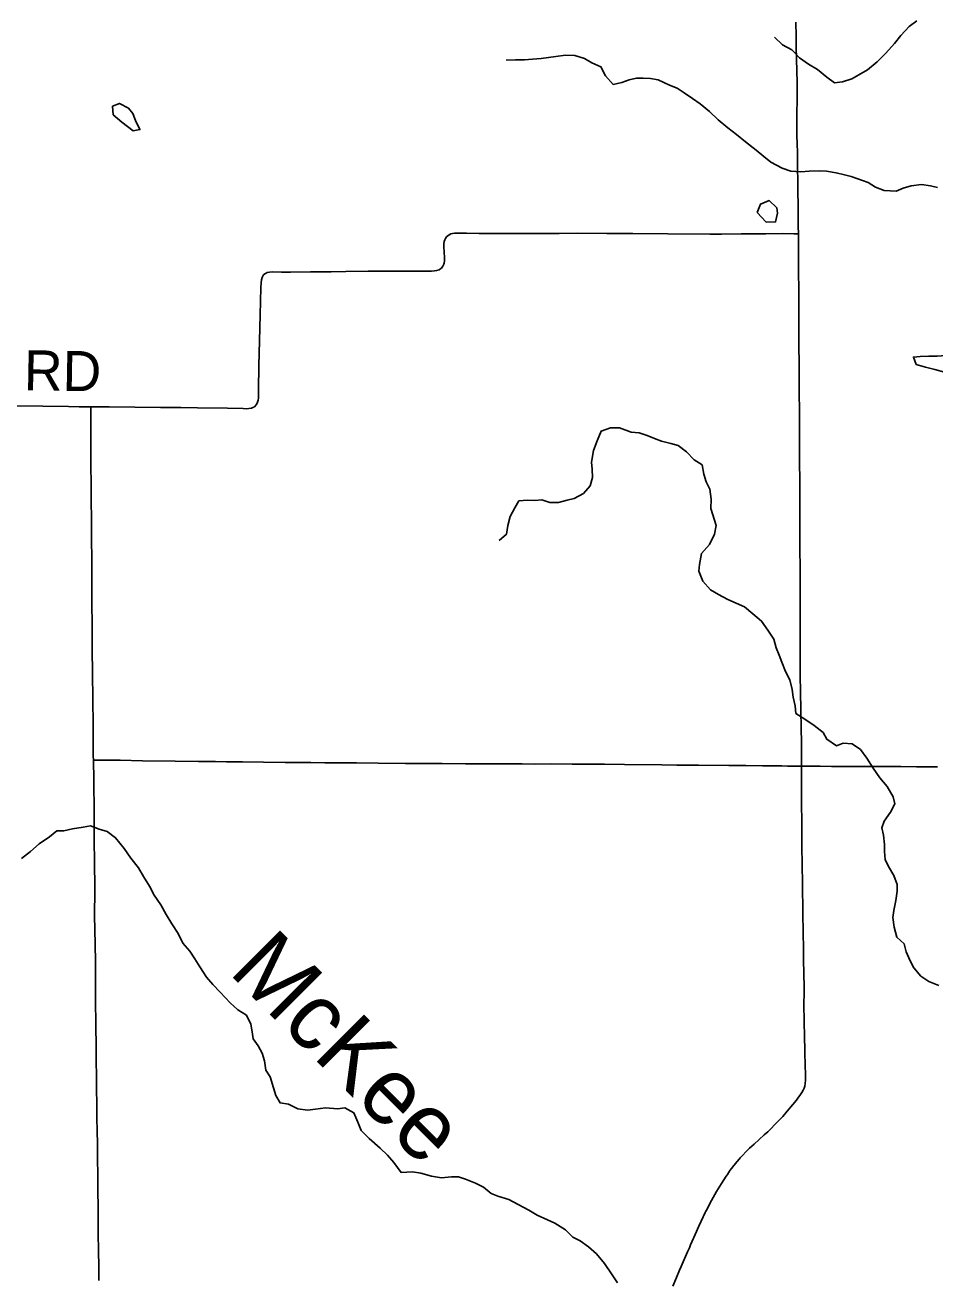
# Model space of a CAD drawing. Extents: x -87 to 2145, y -2128 to 440.
# Drawn here: x 120.1 to 154.2, y -1010.07 to -963.04 of the extents above; entities that cross this region are included whole.
import ezdxf

# ---------------------------------------------------------------- set-up
doc = ezdxf.new("R2010")
doc.units = 0
for name, color, linetype in [('GM_X_County_Road', 7, 'Continuous'), ('GM_X_County_Road_Text', 7, 'Continuous'), ('GM_X_Minor_Lake', 7, 'Continuous'), ('GM_X_Minor_River', 7, 'Continuous'), ('GM_X_Minor_River_Text', 7, 'Continuous'), ('GM_X_Township_Road', 7, 'Continuous')]:
    doc.layers.add(name, color=color, linetype=linetype)

msp = doc.modelspace()

# ---------------------------------------------------------------- linework, layer by layer
at = {"layer": 'GM_X_County_Road'}
for points in [[(109.339, -977.198), (109.708, -977.2), (109.877, -977.2), (110.813, -977.21), (111.666, -977.215), (113.454, -977.234), (114.193, -977.244), (115.784, -977.265), (116.276, -977.272), (116.769, -977.279), (117.376, -977.281), (118.294, -977.298), (119.574, -977.312), (120.772, -977.326), (121.724, -977.332), (122.133, -977.34), (122.372, -977.343), (122.563, -977.346)], [(122.661, -990.59), (122.658, -990.423), (122.651, -989.865), (122.649, -989.274), (122.629, -987.323), (122.619, -986.437), (122.611, -985.813), (122.607, -984.419), (122.602, -983.369), (122.586, -981.991), (122.574, -980.416), (122.567, -979.367), (122.565, -978.776), (122.56, -978.153), (122.563, -977.346)], [(122.868, -1010.088), (122.867, -1009.613), (122.854, -1008.941), (122.844, -1008.367), (122.844, -1007.645), (122.827, -1006.431), (122.815, -1005.233), (122.813, -1004.922), (122.802, -1004.529), (122.787, -1003.955), (122.787, -1003.659), (122.779, -1002.741), (122.767, -1001.56), (122.748, -1000.297), (122.744, -999.804), (122.742, -999.312), (122.736, -998.148), (122.727, -997.492), (122.709, -996.409), (122.708, -996.261), (122.708, -996.146), (122.708, -996.097), (122.712, -995.786), (122.714, -995.426), (122.703, -994.36), (122.695, -993.638), (122.687, -992.571), (122.673, -991.325), (122.661, -990.59)]]:
    msp.add_lwpolyline(points, dxfattribs=at)
at = {"layer": 'GM_X_Minor_Lake'}
msp.add_line((147.542, -970.058), (147.876, -970.428), dxfattribs=at)
for points in [[(123.972, -966.148), (123.635, -965.97), (123.381, -966.076), (123.405, -966.398), (123.73, -966.677)], [(123.73, -966.677), (124.155, -966.998), (124.407, -966.953), (124.244, -966.607), (124.139, -966.353), (123.972, -966.148)], [(148.279, -969.882), (147.983, -969.614), (147.659, -969.748), (147.542, -970.058)], [(147.876, -970.428), (148.227, -970.415), (148.294, -970.084), (148.279, -969.882)], [(155.114, -975.379), (154.278, -975.448), (153.967, -975.441), (153.645, -975.455), (153.394, -975.48), (153.499, -975.754), (153.848, -975.862), (154.198, -975.95), (154.557, -976.048), (154.816, -976.144), (155.155, -976.282), (155.463, -976.43)]]:
    msp.add_lwpolyline(points, dxfattribs=at)
at = {"layer": 'GM_X_Minor_River'}
for points in [[(153.517, -962.879), (153.231, -963.085), (152.923, -963.421), (152.686, -963.728), (152.357, -964.084), (152.039, -964.41), (151.671, -964.714), (151.345, -964.899), (151.091, -965.055), (150.737, -965.168), (150.435, -965.202), (150.149, -964.985), (149.803, -964.695), (149.456, -964.497), (149.129, -964.258), (148.834, -963.97), (148.486, -963.781), (148.191, -963.483)], [(154.29, -969.122), (154.03, -969.066), (153.7, -969.018), (153.307, -969.061), (153.004, -969.145), (152.741, -969.26), (152.299, -969.241), (151.97, -969.113), (151.693, -968.936), (151.065, -968.711), (150.805, -968.645), (150.495, -968.578), (150.135, -968.51), (149.884, -968.505), (149.482, -968.517), (149.171, -968.531), (148.799, -968.513), (148.48, -968.395), (148.053, -968.175), (147.787, -967.957), (147.5, -967.72), (147.095, -967.409), (146.759, -967.14), (146.443, -966.892), (146.078, -966.582), (145.753, -966.273), (145.407, -965.983), (145.12, -965.786), (144.803, -965.578), (144.536, -965.401), (144.257, -965.284), (143.829, -965.084), (143.539, -965.037), (143.268, -965.022), (143.017, -965.026), (142.745, -965.091), (142.461, -965.186), (142.139, -965.26), (141.854, -964.942), (141.68, -964.595), (141.342, -964.447), (141.064, -964.29), (140.705, -964.172), (140.354, -964.165), (139.991, -964.217), (139.719, -964.252), (139.447, -964.287), (139.115, -964.32), (138.824, -964.334), (138.482, -964.337), (138.13, -964.35)], [(154.347, -999.033), (153.969, -998.884), (153.671, -998.686), (153.407, -998.378), (153.272, -998.113), (153.118, -997.778), (153.044, -997.474), (152.778, -997.227), (152.676, -996.852), (152.623, -996.488), (152.658, -996.227), (152.736, -995.856), (152.784, -995.504), (152.779, -995.252), (152.656, -994.907), (152.462, -994.571), (152.337, -994.316), (152.313, -994.013), (152.309, -993.751), (152.266, -993.398), (152.211, -993.125), (152.297, -992.875), (152.535, -992.537), (152.692, -992.228), (152.637, -991.965), (152.404, -991.578), (152.13, -991.249), (151.886, -990.892), (151.643, -990.514), (151.409, -990.187), (151.092, -989.978), (150.761, -989.951), (150.508, -990.057), (150.152, -989.808), (150.006, -989.553), (149.67, -989.294), (149.324, -989.055), (148.987, -988.836), (148.963, -988.554), (148.889, -988.23), (148.855, -987.947), (148.762, -987.582), (148.598, -987.267), (148.464, -986.921), (148.359, -986.657), (148.255, -986.383), (148.161, -986.059), (147.937, -985.711), (147.703, -985.374), (147.378, -985.105), (147.062, -984.837), (146.753, -984.699), (146.435, -984.562), (146.087, -984.383), (145.79, -984.206), (145.505, -983.877), (145.352, -983.501), (145.378, -983.25), (145.446, -982.848), (145.755, -982.502), (145.944, -982.113), (146.001, -981.792), (145.803, -981.153), (145.811, -980.801), (145.768, -980.437), (145.623, -980.152), (145.539, -979.868), (145.476, -979.525), (145.179, -979.327), (144.894, -979.029), (144.577, -978.79), (144.297, -978.724), (143.958, -978.636), (143.689, -978.53), (143.41, -978.423), (143.111, -978.326), (142.81, -978.3), (142.382, -978.13), (142.04, -978.133), (141.686, -978.256), (141.538, -978.616), (141.4, -978.986), (141.33, -979.417)], [(141.33, -979.417), (141.355, -979.68), (141.368, -979.992), (141.281, -980.313), (141.024, -980.6), (140.679, -980.784), (140.417, -980.849), (140.093, -980.933), (139.762, -980.926), (139.473, -980.829), (139.201, -980.854), (138.93, -980.848), (138.608, -980.871), (138.452, -981.13), (138.275, -981.459), (138.197, -981.8), (138.14, -982.121), (137.874, -982.357)], [(129.411, -1002.869), (129.289, -1002.464), (129.123, -1002.209), (129.08, -1001.855), (128.986, -1001.571), (128.841, -1001.296), (128.646, -1001.03), (128.611, -1000.768), (128.557, -1000.484), (128.403, -1000.149), (128.076, -999.951), (127.79, -999.683), (127.417, -999.282), (127.142, -999.004), (126.896, -998.727), (126.653, -998.339), (126.469, -998.043), (126.274, -997.747), (126.009, -997.449), (125.836, -997.093), (125.602, -996.726), (125.389, -996.379), (125.186, -996.012), (124.942, -995.654), (124.768, -995.308), (124.535, -994.951), (124.351, -994.625), (124.067, -994.266), (123.814, -993.898), (123.491, -993.498), (123.184, -993.27), (122.875, -993.173), (122.556, -993.056), (122.284, -993.1), (121.881, -993.163), (121.548, -993.236), (121.297, -993.241), (121.011, -993.467), (120.634, -993.721), (120.306, -994.016), (119.969, -994.281)], [(142.303, -1010.181), (142.079, -1009.844), (141.816, -1009.456), (141.512, -1009.097), (141.217, -1008.829), (140.9, -1008.611), (140.632, -1008.474), (140.356, -1008.196), (139.96, -1007.946), (139.681, -1007.82), (139.293, -1007.65), (138.986, -1007.452), (138.579, -1007.242), (138.231, -1007.054), (137.822, -1006.934), (137.563, -1006.828), (137.286, -1006.601), (136.978, -1006.443), (136.61, -1006.294), (136.341, -1006.208), (136.08, -1006.203), (135.707, -1006.245), (135.327, -1006.187), (134.927, -1006.068), (134.617, -1006.021), (134.195, -1006.042), (133.921, -1005.674), (133.686, -1005.397), (133.411, -1005.129), (132.996, -1004.768), (132.691, -1004.469), (132.567, -1004.165), (132.424, -1003.809), (132.086, -1003.621), (131.825, -1003.655), (131.363, -1003.626), (130.98, -1003.678), (130.688, -1003.712), (130.328, -1003.654), (129.98, -1003.486), (129.66, -1003.439), (129.495, -1003.163), (129.411, -1002.869)]]:
    msp.add_lwpolyline(points, dxfattribs=at)
at = {"layer": 'GM_X_Township_Road'}
for points in [[(149.082, -970.856), (149.077, -970.571), (149.068, -969.703), (149.063, -969.359), (149.059, -969.064), (149.047, -968.211), (149.043, -967.768), (149.038, -967.539), (149.03, -967.13), (149.028, -967.015), (149.027, -966.49), (149.032, -965.686), (149.031, -965.145), (149.025, -964.785), (149.014, -964.276), (149.005, -963.883), (148.997, -963.457), (148.99, -962.933)], [(122.563, -977.346), (123.252, -977.351), (125.171, -977.37), (125.941, -977.375), (126.565, -977.378), (127.692, -977.401), (128.271, -977.412), (128.403, -977.416), (128.484, -977.412), (128.581, -977.395), (128.642, -977.371), (128.698, -977.341), (128.767, -977.272), (128.791, -977.23), (128.817, -977.17), (128.835, -977.09), (128.847, -977.021), (128.849, -976.704), (128.858, -975.794), (128.887, -974.876), (128.913, -973.892), (128.926, -973.4), (128.937, -972.875), (128.945, -972.694), (128.962, -972.58), (128.986, -972.502), (129.015, -972.443), (129.043, -972.404), (129.09, -972.359), (129.132, -972.335), (129.177, -972.316), (129.257, -972.299), (129.364, -972.29), (129.717, -972.297), (130.045, -972.298), (130.803, -972.29), (131.57, -972.282), (132.128, -972.275), (132.964, -972.265), (133.718, -972.257), (134.325, -972.257), (134.833, -972.255), (135.327, -972.257), (135.442, -972.25), (135.522, -972.237), (135.615, -972.206), (135.684, -972.163), (135.707, -972.142), (135.757, -972.078), (135.79, -972.003), (135.803, -971.956), (135.814, -971.874), (135.817, -971.742), (135.795, -971.349), (135.797, -971.234), (135.809, -971.153), (135.828, -971.09), (135.857, -971.031), (135.894, -970.978), (135.94, -970.931), (135.994, -970.894), (136.053, -970.867), (136.116, -970.85), (136.198, -970.839), (136.313, -970.836), (136.639, -970.84), (137.117, -970.846), (137.986, -970.851), (138.871, -970.854), (139.643, -970.848), (139.97, -970.845), (140.118, -970.844), (140.806, -970.84), (141.905, -970.849), (142.873, -970.851), (144.185, -970.855), (145.759, -970.87), (146.202, -970.869), (146.94, -970.861), (147.858, -970.859), (148.498, -970.854), (148.908, -970.856), (149.082, -970.856)], [(149.205, -990.814), (149.205, -990.776), (149.198, -990.301), (149.196, -989.94), (149.189, -989.383), (149.172, -988.727), (149.162, -987.991), (149.155, -987.45), (149.152, -987.073), (149.15, -986.121), (149.149, -984.76), (149.145, -984.121), (149.145, -983.546), (149.14, -982.513), (149.136, -981.365), (149.131, -980.069), (149.13, -979.462), (149.13, -979.068), (149.128, -978.609), (149.128, -978.051), (149.119, -977.411), (149.11, -976.903), (149.11, -976.181), (149.109, -975.755), (149.103, -975.016), (149.099, -973.852), (149.097, -972.95), (149.092, -972.294), (149.089, -971.703), (149.085, -971.031), (149.082, -970.856)], [(122.661, -990.59), (122.793, -990.592), (122.989, -990.595), (123.662, -990.594), (124.498, -990.61), (125.729, -990.628), (126.598, -990.639), (127.237, -990.645), (127.647, -990.65), (128.04, -990.654), (128.253, -990.656), (129.04, -990.663), (129.844, -990.672), (130.418, -990.678), (130.812, -990.682)], [(130.812, -990.682), (131.336, -990.688), (132.517, -990.695), (133.337, -990.703), (134.354, -990.712), (135.732, -990.713), (136.601, -990.722), (137.11, -990.725), (137.569, -990.729), (138.209, -990.732), (138.733, -990.733), (139.176, -990.735), (139.799, -990.733), (140.602, -990.742), (140.946, -990.738), (141.816, -990.746), (142.57, -990.749), (143.965, -990.765), (144.522, -990.772), (145.342, -990.777), (146.474, -990.784), (147.114, -990.793), (147.737, -990.805), (148.261, -990.808), (148.458, -990.808), (148.671, -990.809), (149.179, -990.814), (149.205, -990.814)], [(144.379, -1010.312), (144.517, -1009.98), (144.631, -1009.708), (144.689, -1009.573), (144.929, -1009.015), (144.996, -1008.865), (145.039, -1008.759), (145.098, -1008.624), (145.209, -1008.368), (145.35, -1008.053), (145.433, -1007.873), (145.594, -1007.546), (145.606, -1007.515), (145.635, -1007.456), (145.828, -1007.09), (146.016, -1006.76), (146.197, -1006.464), (146.379, -1006.189), (146.433, -1006.106), (146.44, -1006.09), (146.488, -1006.024), (146.493, -1006.005), (146.562, -1005.913), (146.57, -1005.897), (146.66, -1005.781), (146.672, -1005.769), (146.775, -1005.642), (146.788, -1005.632), (146.862, -1005.544), (146.906, -1005.496), (146.96, -1005.435), (147.151, -1005.233), (147.255, -1005.129), (147.428, -1004.978), (147.806, -1004.639), (147.94, -1004.519), (148.044, -1004.414), (148.205, -1004.251), (148.354, -1004.1), (148.498, -1003.945), (148.668, -1003.748), (148.875, -1003.5), (149.006, -1003.335), (149.091, -1003.217), (149.132, -1003.161), (149.187, -1003.087), (149.214, -1003.047), (149.262, -1002.963), (149.297, -1002.889), (149.322, -1002.811), (149.342, -1002.715), (149.353, -1002.584), (149.355, -1002.42), (149.339, -1001.978), (149.326, -1001.601), (149.322, -1001.437), (149.311, -1000.978), (149.301, -1000.371), (149.292, -999.747), (149.294, -999.304), (149.281, -998.386), (149.278, -998.271), (149.278, -997.845), (149.275, -997.665), (149.262, -997.042), (149.254, -996.336), (149.237, -995.209), (149.215, -993.81), (149.215, -993.237), (149.214, -992.974), (149.204, -992.154), (149.205, -991.186), (149.205, -990.814)], [(149.205, -990.814), (149.49, -990.814), (149.9, -990.819), (150.327, -990.823), (150.589, -990.825), (151.195, -990.826), (151.44, -990.825), (151.933, -990.822), (152.408, -990.827), (152.917, -990.833), (153.507, -990.837), (153.867, -990.837), (154.293, -990.837)]]:
    msp.add_lwpolyline(points, dxfattribs=at)

# ---------------------------------------------------------------- texts
at = {"layer": 'GM_X_County_Road_Text'}
msp.add_text('RD', height=1.5, rotation=359.0016, dxfattribs=at).set_placement((120.048, -976.719))
at = {"layer": 'GM_X_Minor_River_Text'}
msp.add_text('McKee', height=2.4993, rotation=315.0367, dxfattribs=at).set_placement((127.694, -998.55))

doc.saveas('drawing.dxf')
